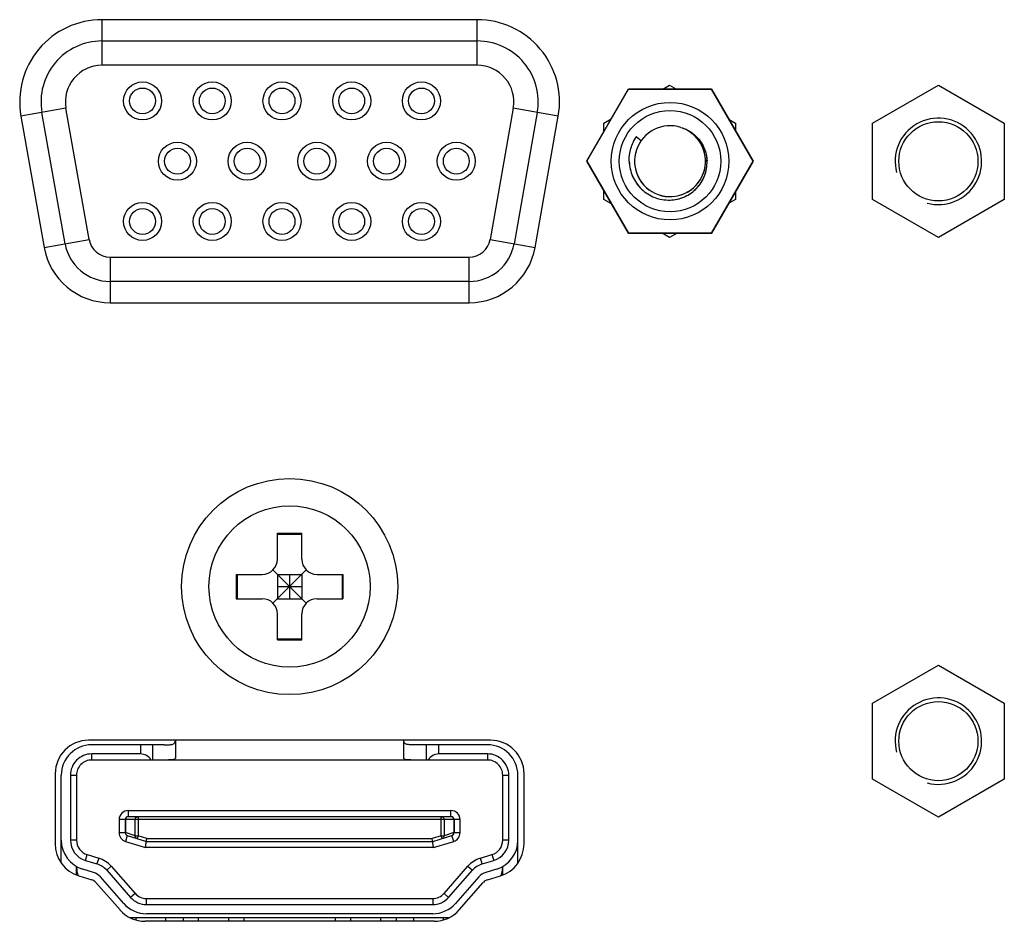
# Model space of a CAD drawing. Header units: millimetres. Extents: x 0 to 1750, y -1720 to 477.
# Tile 301 of 317: x 710 to 743, y -69 to -39. Entities that reach past the tile are written whole.
import ezdxf

# ---------------------------------------------------------------- set-up
doc = ezdxf.new("R2010")
doc.units = ezdxf.units.MM
doc.header["$LTSCALE"] = 92.51
for name, color, linetype in [('90_VGA_WLDR-DXF_CONTINUOUS_LINE', 7, 'CONTINUOUS'), ('CNTR_HDMI_QJDXF_CONTINUOUS_LINE', 7, 'CONTINUOUS'), ('DE-11-072043DXF_CONTINUOUS_LINE', 7, 'CONTINUOUS'), ('DE-19-002068DXF_CONTINUOUS_LINE', 7, 'CONTINUOUS'), ('SC-KM3X5B-JMDXF_CONTINUOUS_LINE', 7, 'CONTINUOUS')]:
    doc.layers.add(name, color=color, linetype=linetype)

msp = doc.modelspace()

# ---------------------------------------------------------------- linework, layer by layer
at = {"layer": '90_VGA_WLDR-DXF_CONTINUOUS_LINE'}
for p, q in [((712.876, -39.28), (712.876, -40.78)), ((712.876, -39.28), (712.876, -40.78)), ((725.206, -40.78), (725.206, -39.28)), ((725.206, -40.78), (725.206, -39.28)), ((712.876, -39.98), (725.206, -39.98)), ((712.876, -39.98), (725.206, -39.98)), ((725.206, -40.78), (712.876, -40.78)), ((725.206, -40.78), (712.876, -40.78)), ((728.806, -43.93), (730.171, -41.566)), ((728.806, -43.93), (730.171, -41.566)), ((732.901, -41.566), (730.171, -41.566)), ((730.171, -41.566), (732.901, -41.566)), ((732.901, -41.566), (734.266, -43.93)), ((734.266, -43.93), (732.901, -41.566)), ((711.694, -42.189), (710.217, -42.449)), ((711.694, -42.189), (710.217, -42.449)), ((711.667, -46.641), (710.906, -42.328)), ((711.667, -46.641), (710.906, -42.328)), ((712.454, -46.502), (711.694, -42.189)), ((712.454, -46.502), (711.694, -42.189)), ((726.387, -42.189), (725.627, -46.502)), ((726.387, -42.189), (725.627, -46.502)), ((727.865, -42.449), (726.387, -42.189)), ((727.865, -42.449), (726.387, -42.189)), ((727.175, -42.328), (726.415, -46.641)), ((727.175, -42.328), (726.415, -46.641)), ((730.431, -43.129), (730.593, -43.246)), ((730.431, -43.129), (730.593, -43.246)), ((728.806, -43.93), (730.171, -46.294)), ((730.171, -46.294), (728.806, -43.93)), ((734.266, -43.93), (732.901, -46.294)), ((732.901, -46.294), (734.266, -43.93)), ((710.977, -46.762), (712.454, -46.502)), ((710.977, -46.762), (712.454, -46.502)), ((725.627, -46.502), (727.104, -46.762)), ((725.627, -46.502), (727.104, -46.762)), ((732.901, -46.294), (730.171, -46.294)), ((730.171, -46.294), (732.901, -46.294)), ((713.144, -47.08), (713.144, -48.58)), ((713.144, -47.08), (713.144, -48.58)), ((713.144, -47.08), (724.937, -47.08)), ((713.144, -47.08), (724.937, -47.08)), ((724.937, -48.58), (724.937, -47.08)), ((724.937, -48.58), (724.937, -47.08)), ((724.937, -47.88), (713.144, -47.88)), ((724.937, -47.88), (713.144, -47.88))]:
    msp.add_line(p, q, dxfattribs=at)
for centre, radius in [((714.211, -41.95), 0.625), ((714.211, -41.95), 0.625), ((716.501, -41.95), 0.625), ((716.501, -41.95), 0.625), ((718.791, -41.95), 0.625), ((718.791, -41.95), 0.625), ((721.081, -41.95), 0.625), ((721.081, -41.95), 0.625), ((723.371, -41.95), 0.625), ((723.371, -41.95), 0.625), ((714.211, -41.95), 0.425), ((714.211, -41.95), 0.425), ((716.501, -41.95), 0.425), ((716.501, -41.95), 0.425), ((718.791, -41.95), 0.425), ((718.791, -41.95), 0.425), ((721.081, -41.95), 0.425), ((721.081, -41.95), 0.425), ((723.371, -41.95), 0.425), ((723.371, -41.95), 0.425), ((731.536, -43.93), 1.93), ((731.536, -43.93), 1.93), ((731.536, -43.93), 1.665), ((731.536, -43.93), 1.665), ((715.356, -43.93), 0.625), ((715.356, -43.93), 0.625), ((717.646, -43.93), 0.625), ((717.646, -43.93), 0.625), ((719.936, -43.93), 0.625), ((719.936, -43.93), 0.625), ((722.226, -43.93), 0.625), ((722.226, -43.93), 0.625), ((724.516, -43.93), 0.625), ((724.516, -43.93), 0.625), ((715.356, -43.93), 0.425), ((715.356, -43.93), 0.425), ((717.646, -43.93), 0.425), ((717.646, -43.93), 0.425), ((719.936, -43.93), 0.425), ((719.936, -43.93), 0.425), ((722.226, -43.93), 0.425), ((722.226, -43.93), 0.425), ((724.516, -43.93), 0.425), ((724.516, -43.93), 0.425), ((714.211, -45.91), 0.625), ((714.211, -45.91), 0.625), ((714.211, -45.91), 0.425), ((714.211, -45.91), 0.425), ((716.501, -45.91), 0.625), ((716.501, -45.91), 0.625), ((716.501, -45.91), 0.425), ((716.501, -45.91), 0.425), ((718.791, -45.91), 0.625), ((718.791, -45.91), 0.625), ((718.791, -45.91), 0.425), ((718.791, -45.91), 0.425), ((721.081, -45.91), 0.625), ((721.081, -45.91), 0.625), ((721.081, -45.91), 0.425), ((721.081, -45.91), 0.425), ((723.371, -45.91), 0.625), ((723.371, -45.91), 0.625), ((723.371, -45.91), 0.425), ((723.371, -45.91), 0.425)]:
    msp.add_circle(centre, radius, dxfattribs=at)
for centre, radius, start, end in [((712.876, -41.98), 2, 90, 190), ((712.876, -41.98), 2, 90, 190), ((725.206, -41.98), 2, 350, 90), ((725.206, -41.98), 2, 350, 90), ((712.876, -41.98), 1.2, 90, 190), ((712.876, -41.98), 1.2, 90, 190), ((725.206, -41.98), 1.2, 350, 90), ((725.206, -41.98), 1.2, 350, 90), ((731.536, -43.93), 1.165, 72.0276, 68.8645), ((731.536, -43.93), 1.165, 72.0283, 69.3954), ((731.561, -43.901), 1.368, 145.6484, 145.8174), ((731.542, -43.89), 1.347, 181.4781, 181.7042), ((731.537, -43.89), 1.341, 181.7043, 181.868), ((731.549, -43.968), 1.202, 1.7839, 4.0458), ((731.539, -43.968), 1.212, 356.7538, 1.7731), ((713.144, -46.38), 0.7, 190, 270), ((713.144, -46.38), 0.7, 190, 270), ((724.937, -46.38), 0.7, 270, 350), ((724.937, -46.38), 0.7, 270, 350), ((713.144, -46.38), 1.5, 190, 270), ((713.144, -46.38), 1.5, 190, 270), ((724.937, -46.38), 1.5, 270, 350), ((724.937, -46.38), 1.5, 270, 350)]:
    msp.add_arc(centre, radius, start, end, dxfattribs=at)
for points, knots in [([(731.895, -42.822), (731.953, -42.839), (732.066, -42.882), (732.225, -42.97), (732.368, -43.082), (732.533, -43.259), (732.685, -43.524), (732.74, -43.763), (732.748, -43.883)], [0, 0, 0, 0, 0.125187, 0.250343, 0.375516, 0.500696, 0.750352, 1, 1, 1, 1]), ([(731.895, -42.822), (732.014, -42.857), (732.244, -42.964), (732.518, -43.225), (732.699, -43.557), (732.747, -43.806), (732.751, -43.93)], [0, 0, 0, 0, 0.250005, 0.499924, 0.749944, 1, 1, 1, 1]), ([(730.196, -43.93), (730.192, -43.789), (730.228, -43.504), (730.352, -43.245), (730.431, -43.129)], [0, 0, 0, 0, 0.499988, 1, 1, 1, 1]), ([(730.196, -43.925), (730.192, -43.786), (730.228, -43.504), (730.351, -43.247), (730.429, -43.132)], [0, 0, 0, 0, 0.499981, 1, 1, 1, 1]), ([(730.196, -43.93), (730.201, -44.1), (730.277, -44.443), (730.578, -44.871), (731.019, -45.154), (731.365, -45.212), (731.536, -45.207)], [0, 0, 0, 0, 0.250067, 0.500061, 0.750006, 1, 1, 1, 1]), ([(730.196, -43.934), (730.202, -44.104), (730.259, -44.361), (730.429, -44.659), (730.597, -44.854), (730.8, -45.014), (731.03, -45.13), (731.279, -45.198), (731.45, -45.21), (731.536, -45.207)], [0, 0, 0, 0, 0.249164, 0.374298, 0.49945, 0.624596, 0.749729, 0.874862, 1, 1, 1, 1]), ([(731.536, -45.207), (731.617, -45.205), (731.78, -45.184), (732.013, -45.107), (732.227, -44.985), (732.414, -44.826), (732.566, -44.633), (732.676, -44.412), (732.742, -44.175), (732.753, -44.012), (732.75, -43.93)], [0, 0, 0, 0, 0.125015, 0.250019, 0.375013, 0.500027, 0.625023, 0.750008, 0.875006, 1, 1, 1, 1]), ([(731.536, -45.207), (731.689, -45.203), (731.997, -45.137), (732.39, -44.878), (732.665, -44.496), (732.74, -44.19), (732.749, -44.036)], [0, 0, 0, 0, 0.250008, 0.500004, 0.749936, 1, 1, 1, 1])]:
    msp.add_open_spline(points, degree=3, knots=knots, dxfattribs=at)
at = {"layer": 'CNTR_HDMI_QJDXF_CONTINUOUS_LINE'}
for p, q in [((715.291, -62.955), (715.291, -63.532)), ((722.791, -63.532), (722.791, -62.955)), ((714.916, -63.105), (712.541, -63.105)), ((714.141, -63.105), (714.141, -63.405)), ((714.541, -63.105), (714.541, -63.605)), ((725.541, -63.105), (723.166, -63.105)), ((723.541, -63.605), (723.541, -63.105)), ((723.941, -63.405), (723.941, -63.105)), ((712.541, -63.605), (712.541, -63.405)), ((714.141, -63.405), (712.541, -63.405)), ((725.541, -63.605), (712.541, -63.605)), ((725.541, -63.405), (723.941, -63.405)), ((725.541, -63.405), (725.541, -63.605)), ((711.541, -66.99), (711.541, -64.105)), ((711.841, -64.105), (711.841, -66.236)), ((711.841, -64.105), (712.041, -64.105)), ((712.041, -64.105), (712.041, -66.236)), ((726.041, -66.236), (726.041, -64.105)), ((726.041, -64.105), (726.241, -64.105)), ((726.241, -66.236), (726.241, -64.106)), ((726.541, -66.99), (726.541, -64.105)), ((713.741, -65.265), (713.741, -65.465)), ((713.741, -65.265), (724.341, -65.265)), ((724.341, -65.465), (724.341, -65.265)), ((713.441, -65.565), (713.441, -65.992)), ((724.641, -65.565), (713.441, -65.565)), ((713.641, -65.565), (713.641, -65.992)), ((713.646, -65.565), (713.646, -65.992)), ((713.741, -65.465), (724.341, -65.465)), ((713.967, -66.093), (713.967, -65.565)), ((714.062, -65.465), (714.062, -66.093)), ((724.02, -66.093), (724.02, -65.465)), ((724.114, -65.565), (724.114, -66.093)), ((724.435, -65.565), (724.435, -65.992)), ((724.441, -65.565), (724.441, -65.992)), ((724.641, -65.992), (724.641, -65.565)), ((712.041, -66.236), (711.841, -66.236)), ((713.441, -65.992), (713.646, -65.992)), ((713.967, -66.093), (713.646, -65.992)), ((713.711, -66.087), (713.651, -66.278)), ((713.651, -66.278), (714.31, -66.485)), ((713.711, -66.087), (714.341, -66.285)), ((713.967, -66.093), (714.062, -66.093)), ((714.062, -66.093), (714.032, -66.188)), ((714.356, -66.185), (714.062, -66.093)), ((714.31, -66.485), (714.356, -66.185)), ((714.341, -66.285), (723.741, -66.285)), ((714.356, -66.185), (723.725, -66.185)), ((724.02, -66.093), (723.725, -66.185)), ((723.771, -66.485), (723.725, -66.185)), ((723.741, -66.285), (724.371, -66.087)), ((723.771, -66.485), (724.431, -66.278)), ((724.05, -66.188), (724.02, -66.093)), ((724.02, -66.093), (724.114, -66.093)), ((724.435, -65.992), (724.114, -66.093)), ((724.431, -66.278), (724.371, -66.087)), ((724.435, -65.992), (724.641, -65.992)), ((726.241, -66.236), (726.041, -66.236)), ((711.548, -66.355), (711.541, -66.355)), ((723.771, -66.485), (714.31, -66.485)), ((726.541, -66.355), (726.533, -66.355)), ((712.335, -66.905), (712.394, -66.714)), ((712.335, -66.905), (712.713, -67.021)), ((712.394, -66.714), (712.773, -66.83)), ((712.773, -66.83), (712.713, -67.022)), ((725.309, -66.83), (725.688, -66.714)), ((725.368, -67.022), (725.309, -66.83)), ((725.368, -67.021), (725.747, -66.905)), ((725.688, -66.714), (725.747, -66.905)), ((712.041, -67.383), (712.041, -67.102)), ((712.599, -67.3), (712.247, -67.192)), ((713.034, -67.228), (713.184, -67.096)), ((713.034, -67.229), (713.816, -68.118)), ((713.184, -67.096), (713.966, -67.986)), ((724.115, -67.986), (724.898, -67.096)), ((724.265, -68.118), (725.047, -67.229)), ((724.898, -67.096), (725.048, -67.228)), ((725.835, -67.192), (725.483, -67.3)), ((726.041, -67.383), (726.041, -67.102)), ((713.591, -68.316), (712.827, -67.448)), ((725.254, -67.448), (724.49, -68.316)), ((713.966, -67.986), (713.816, -68.118)), ((714.342, -68.355), (714.342, -68.155)), ((714.342, -68.155), (723.74, -68.155)), ((723.74, -68.155), (723.74, -68.355)), ((724.265, -68.118), (724.115, -67.986)), ((714.341, -68.355), (723.74, -68.355)), ((724.262, -68.795), (713.819, -68.795)), ((713.999, -68.864), (713.999, -68.795)), ((723.74, -68.655), (714.342, -68.655)), ((714.965, -68.795), (714.965, -68.905)), ((715.541, -68.795), (715.541, -68.905)), ((716.041, -68.795), (716.041, -68.905)), ((717.041, -68.905), (717.041, -68.795)), ((717.541, -68.795), (717.541, -68.905)), ((720.541, -68.795), (720.541, -68.905)), ((721.041, -68.795), (721.041, -68.905)), ((722.041, -68.905), (722.041, -68.795)), ((722.541, -68.795), (722.541, -68.905)), ((723.117, -68.905), (723.117, -68.795)), ((724.083, -68.795), (724.083, -68.864))]:
    msp.add_line(p, q, dxfattribs=at)
for centre, radius, start, end in [((712.541, -64.105), 1, 90, 180), ((725.541, -64.105), 1, 0, 90), ((712.541, -64.105), 0.7, 89.9764, 180.0112), ((712.541, -64.105), 0.5, 89.9981, 180.0012), ((714.141, -63.805), 0.4, 29.9999, 89.9988), ((723.941, -63.805), 0.4, 90.0012, 150.0002), ((725.541, -64.105), 0.7, 359.9724, 90.0035), ((725.541, -64.105), 0.5, 359.9977, 90.0002), ((713.741, -65.565), 0.3, 89.999, 179.9989), ((724.341, -65.565), 0.3, 359.9995, 89.9995), ((713.741, -65.565), 0.1, 90, 180), ((724.341, -65.565), 0.1, 0, 90), ((724.329, -65.565), 0.106, 0.0063, 4.7374), ((712.541, -66.236), 1, 180, 252.8973), ((712.541, -66.236), 0.7, 180.008, 252.8958), ((712.541, -66.236), 0.5, 180, 252.8972), ((713.741, -65.992), 0.3, 179.998, 252.5534), ((713.741, -65.992), 0.1, 180, 252.5528), ((713.75, -65.995), 0.104, 178.0385, 182.7116), ((724.341, -65.992), 0.1, 287.5456, 0), ((724.341, -65.992), 0.3, 287.4449, 0.002), ((725.541, -66.236), 0.5, 287.1039, 359.9976), ((725.541, -66.236), 0.7, 287.1185, 359.9718), ((725.541, -66.236), 1, 287.1027, 0), ((712.508, -67.691), 0.9, 41.3463, 72.8973), ((725.573, -67.691), 0.9, 107.1019, 138.6535), ((713.061, -67.095), 1.02, 183.109, 197.3976), ((712.508, -67.691), 0.7, 41.306, 72.9476), ((725.573, -67.691), 0.7, 107.0618, 138.7005), ((725.021, -67.095), 1.02, 342.6024, 356.891), ((712.452, -67.778), 0.5, 41.3478, 72.8973), ((725.63, -67.778), 0.5, 107.1027, 138.6522), ((714.342, -67.655), 0.7, 221.3624, 269.9795), ((714.342, -67.655), 0.5, 221.3478, 269.9983), ((723.74, -67.655), 0.5, 270.0012, 318.6509), ((723.74, -67.655), 0.7, 270.0169, 318.6369), ((714.342, -67.655), 1, 221.3478, 270), ((723.74, -67.655), 1, 270, 318.6522)]:
    msp.add_arc(centre, radius, start, end, dxfattribs=at)
for points, knots in [([(714.916, -63.105), (714.941, -63.105), (714.99, -63.105), (715.062, -63.105), (715.127, -63.102), (715.185, -63.094), (715.232, -63.077), (715.281, -63.036), (715.289, -62.986), (715.29, -62.955)], [0, 0, 0, 0, 0.165397, 0.323965, 0.469282, 0.596039, 0.702706, 0.795942, 1, 1, 1, 1]), ([(723.166, -63.105), (723.14, -63.105), (723.091, -63.105), (723.019, -63.105), (722.954, -63.102), (722.896, -63.094), (722.849, -63.077), (722.801, -63.035), (722.792, -62.986), (722.791, -62.955)], [0, 0, 0, 0, 0.165425, 0.32402, 0.469341, 0.596072, 0.702663, 0.796122, 1, 1, 1, 1]), ([(715.291, -63.532), (715.291, -63.541), (715.286, -63.56), (715.262, -63.58), (715.227, -63.593), (715.18, -63.6), (715.124, -63.604), (715.059, -63.605), (714.989, -63.605), (714.94, -63.605), (714.916, -63.605)], [0, 0, 0, 0, 0.06437, 0.133415, 0.222955, 0.338913, 0.479974, 0.641449, 0.817092, 1, 1, 1, 1]), ([(723.166, -63.605), (723.141, -63.605), (723.092, -63.605), (723.022, -63.605), (722.957, -63.604), (722.901, -63.6), (722.854, -63.593), (722.819, -63.58), (722.795, -63.56), (722.791, -63.541), (722.791, -63.532)], [0, 0, 0, 0, 0.182911, 0.358554, 0.520029, 0.661092, 0.777045, 0.866603, 0.93562, 1, 1, 1, 1]), ([(713.741, -65.465), (713.728, -65.465), (713.703, -65.471), (713.672, -65.493), (713.651, -65.526), (713.646, -65.552), (713.646, -65.565)], [0, 0, 0, 0, 0.243306, 0.490565, 0.743348, 1, 1, 1, 1]), ([(713.967, -65.565), (713.967, -65.552), (713.972, -65.526), (713.993, -65.493), (714.024, -65.471), (714.049, -65.465), (714.062, -65.465)], [0, 0, 0, 0, 0.25665, 0.50943, 0.756688, 1, 1, 1, 1]), ([(724.02, -65.465), (724.032, -65.465), (724.057, -65.471), (724.088, -65.493), (724.109, -65.526), (724.114, -65.552), (724.114, -65.565)], [0, 0, 0, 0, 0.243312, 0.490569, 0.743349, 1, 1, 1, 1]), ([(724.435, -65.557), (724.434, -65.544), (724.427, -65.52), (724.406, -65.49), (724.376, -65.47), (724.352, -65.465), (724.341, -65.465)], [0, 0, 0, 0, 0.256662, 0.509131, 0.756353, 1, 1, 1, 1]), ([(713.646, -66), (713.647, -66.02), (713.66, -66.058), (713.693, -66.082), (713.711, -66.087)], [0, 0, 0, 0, 0.508493, 1, 1, 1, 1]), ([(714.032, -66.188), (714.013, -66.182), (713.977, -66.156), (713.966, -66.113), (713.967, -66.093)], [0, 0, 0, 0, 0.490814, 1, 1, 1, 1]), ([(724.114, -66.093), (724.115, -66.113), (724.104, -66.156), (724.069, -66.182), (724.05, -66.188)], [0, 0, 0, 0, 0.509185, 1, 1, 1, 1]), ([(724.371, -66.087), (724.39, -66.081), (724.425, -66.055), (724.436, -66.012), (724.435, -65.992)], [0, 0, 0, 0, 0.490817, 1, 1, 1, 1])]:
    msp.add_open_spline(points, degree=3, knots=knots, dxfattribs=at)
at = {"layer": 'DE-11-072043DXF_CONTINUOUS_LINE'}
for p, q in [((725.206, -39.28), (712.876, -39.28)), ((710.217, -42.449), (710.977, -46.762)), ((727.104, -46.762), (727.865, -42.449)), ((713.144, -48.58), (724.937, -48.58)), ((725.641, -62.955), (712.441, -62.955)), ((711.341, -64.055), (711.341, -66.36)), ((726.741, -66.36), (726.741, -64.055)), ((712.117, -67.411), (712.54, -67.541)), ((725.541, -67.541), (725.964, -67.411)), ((712.677, -67.63), (713.471, -68.532)), ((724.611, -68.532), (725.404, -67.63)), ((723.785, -68.905), (714.296, -68.905))]:
    msp.add_line(p, q, dxfattribs=at)
msp.add_circle((719.041, -57.905), 3.55, dxfattribs=at)
for centre, radius, start, end in [((712.876, -41.98), 2.7, 90, 190), ((725.206, -41.98), 2.7, 350, 90), ((713.144, -46.38), 2.2, 190, 270), ((724.937, -46.38), 2.2, 270, 350), ((712.441, -64.055), 1.1, 90, 180), ((725.641, -64.055), 1.1, 0, 90), ((712.441, -66.36), 1.1, 180, 252.8973), ((725.641, -66.36), 1.1, 287.1027, 0), ((712.452, -67.828), 0.3, 41.3478, 72.8973), ((725.63, -67.828), 0.3, 107.1027, 138.6522), ((714.296, -67.805), 1.1, 221.3478, 270), ((723.785, -67.805), 1.1, 270, 318.6522)]:
    msp.add_arc(centre, radius, start, end, dxfattribs=at)
at = {"layer": 'DE-19-002068DXF_CONTINUOUS_LINE'}
for p, q in [((731.297, -41.566), (731.523, -41.435)), ((731.523, -41.435), (731.75, -41.566)), ((738.186, -42.685), (740.351, -41.435)), ((740.351, -41.435), (742.516, -42.685)), ((729.358, -42.685), (729.608, -42.541)), ((729.358, -42.973), (729.358, -42.685)), ((733.476, -42.563), (733.688, -42.685)), ((733.688, -42.685), (733.688, -42.93)), ((738.186, -45.185), (738.186, -42.685)), ((742.516, -42.685), (742.516, -45.185)), ((729.358, -45.185), (729.358, -44.887)), ((733.688, -44.93), (733.688, -45.185)), ((729.616, -45.334), (729.358, -45.185)), ((733.688, -45.185), (733.467, -45.313)), ((740.351, -46.435), (738.186, -45.185)), ((742.516, -45.185), (740.351, -46.435)), ((731.523, -46.435), (731.279, -46.294)), ((731.767, -46.294), (731.523, -46.435)), ((738.186, -61.735), (740.351, -60.485)), ((740.351, -60.485), (742.516, -61.735)), ((738.186, -64.235), (738.186, -61.735)), ((742.516, -61.735), (742.516, -64.235)), ((740.351, -65.485), (738.186, -64.235)), ((742.516, -64.235), (740.351, -65.485))]:
    msp.add_line(p, q, dxfattribs=at)
for centre in [(740.351, -43.935), (740.351, -62.985)]:
    msp.add_circle(centre, 1.3, dxfattribs=at)
for centre in [(740.351, -43.935), (740.351, -62.985)]:
    msp.add_arc(centre, 1.42, 255, 195, dxfattribs=at)
at = {"layer": 'SC-KM3X5B-JMDXF_CONTINUOUS_LINE'}
for p, q in [((718.641, -57.005), (718.641, -56.155)), ((718.641, -56.155), (719.441, -56.155)), ((718.641, -56.183), (719.441, -56.183)), ((719.441, -57.005), (719.441, -56.155)), ((717.291, -57.505), (717.291, -58.305)), ((717.291, -57.505), (718.141, -57.505)), ((717.318, -57.505), (717.318, -58.305)), ((718.494, -58.452), (719.587, -57.359)), ((719.587, -58.452), (718.494, -57.359)), ((718.641, -57.505), (718.641, -58.305)), ((718.641, -57.505), (719.441, -57.505)), ((719.041, -57.505), (719.041, -58.305)), ((719.441, -57.505), (719.441, -58.305)), ((719.941, -57.505), (720.791, -57.505)), ((720.763, -57.505), (720.763, -58.305)), ((720.791, -57.505), (720.791, -58.305)), ((718.641, -57.905), (719.441, -57.905)), ((717.291, -58.305), (718.141, -58.305)), ((718.641, -58.305), (719.441, -58.305)), ((719.941, -58.305), (720.791, -58.305)), ((718.641, -59.655), (718.641, -58.805)), ((719.441, -59.655), (719.441, -58.805)), ((718.641, -59.628), (719.441, -59.628)), ((718.641, -59.655), (719.441, -59.655))]:
    msp.add_line(p, q, dxfattribs=at)
msp.add_circle((719.041, -57.905), 2.65, dxfattribs=at)
for centre, start, end in [((718.141, -57.005), 270, 0), ((719.941, -57.005), 180, 270), ((718.141, -58.805), 0, 90), ((719.941, -58.805), 90, 180)]:
    msp.add_arc(centre, 0.5, start, end, dxfattribs=at)

doc.saveas('drawing.dxf')
